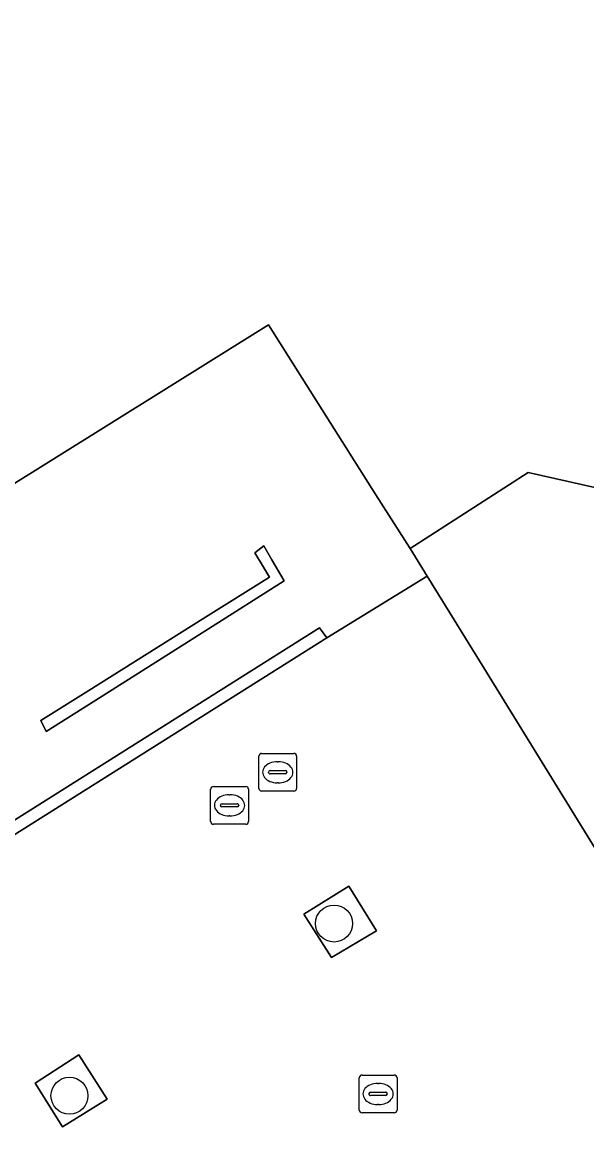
# Model space of a CAD drawing. Extents: x 158835 to 160077, y 386387 to 387778.
# Drawn here: x 159838.32 to 159853.27, y 387444.52 to 387473.75 of the extents above; entities that cross this region are included whole.
import ezdxf

# ---------------------------------------------------------------- set-up
doc = ezdxf.new("R2010")
doc.units = 0
for name, color, linetype in [('IMGEO_Boom', 7, 'Continuous'), ('IMGEO_Groenvoorziening', 7, 'Continuous'), ('IMGEO_Hek', 7, 'Continuous'), ('IMGEO_Kolk', 7, 'Continuous'), ('IMGEO_Muur', 7, 'Continuous'), ('IMGEO_Pand', 7, 'Continuous'), ('IMGEO_Rioolput', 7, 'Continuous'), ('IMGEO_Voetpad_open', 7, 'Continuous')]:
    doc.layers.add(name, color=color, linetype=linetype)

msp = doc.modelspace()

# ---------------------------------------------------------------- linework, layer by layer
at = {"layer": 'IMGEO_Boom'}
for centre in [(159846.577, 387449.896), (159839.577, 387445.341)]:
    msp.add_circle(centre, 0.489, dxfattribs=at)
at = {"layer": 'IMGEO_Groenvoorziening'}
for points in [[(159846.509, 387449), (159847.698, 387449.7), (159846.967, 387450.887), (159845.78, 387450.146)], [(159839.39, 387444.515), (159840.577, 387445.253), (159839.828, 387446.42), (159838.668, 387445.675)]]:
    msp.add_lwpolyline(points, close=True, dxfattribs=at)
at = {"layer": 'IMGEO_Hek'}
for points in [[(159850.54, 387456.661), (159848.592, 387459.821)], [(159880.815, 387452.486), (159870.659, 387446.034), (159854.816, 387449.724), (159850.54, 387456.661)]]:
    msp.add_lwpolyline(points, dxfattribs=at)
at = {"layer": 'IMGEO_Kolk'}
for p, q in [((159847.318, 387445.887), (159848.17, 387445.887)), ((159847.243, 387444.961), (159847.243, 387445.813)), ((159847.731, 387445.667), (159847.756, 387445.667)), ((159848.244, 387445.813), (159848.244, 387444.961)), ((159847.502, 387445.381), (159847.502, 387445.393)), ((159847.94, 387445.344), (159847.542, 387445.344)), ((159847.545, 387445.43), (159847.943, 387445.43)), ((159847.986, 387445.393), (159847.986, 387445.381)), ((159847.754, 387445.107), (159847.729, 387445.107)), ((159848.17, 387444.887), (159847.318, 387444.887))]:
    msp.add_line(p, q, dxfattribs=at)
for points in [[(159847.318, 387445.887), (159848.17, 387445.887)], [(159847.243, 387444.961), (159847.243, 387445.813)], [(159848.244, 387445.813), (159848.244, 387444.961)], [(159848.17, 387444.887), (159847.318, 387444.887)]]:
    msp.add_lwpolyline(points, dxfattribs=at)
for centre, radius, start, end in [((159847.32, 387445.811), 0.0765, 91.552, 178.448), ((159847.32, 387445.811), 0.0765, 91.552, 178.448), ((159848.168, 387445.811), 0.0765, 1.552, 88.448), ((159848.168, 387445.811), 0.0765, 1.552, 88.448), ((159847.542, 387445.39), 0.0403, 85.8775, 175.7526), ((159847.539, 387445.38), 0.0366, 178.938, 274.7102), ((159847.943, 387445.387), 0.043, 264.8664, 352.4533), ((159847.947, 387445.392), 0.0386, 1.7309, 96.639), ((159847.32, 387444.963), 0.0765, 181.552, 268.448), ((159847.32, 387444.963), 0.0765, 181.552, 268.448), ((159848.168, 387444.963), 0.0765, 271.552, 358.448), ((159848.168, 387444.963), 0.0765, 271.552, 358.448)]:
    msp.add_arc(centre, radius, start, end, dxfattribs=at)
for centre, major_axis, ratio, start_param, end_param in [((159847.73, 387445.387), (-0.387, 0.002), 0.722429, 4.712389, 7.853982), ((159847.755, 387445.387), (-0.39, 0.002), 0.717154, 1.570796, 4.712389)]:
    msp.add_ellipse(centre, major_axis=major_axis, ratio=ratio, start_param=start_param, end_param=end_param, dxfattribs=at)
at = {"layer": 'IMGEO_Muur'}
msp.add_lwpolyline([(159844.683, 387459.367), (159844.866, 387459.061), (159843.11, 387457.959), (159840.09, 387456.065), (159838.821, 387455.269), (159838.963, 387454.98), (159840.275, 387455.809), (159843.254, 387457.693), (159845.262, 387458.962), (159844.932, 387459.522), (159844.717, 387459.886), (159844.481, 387459.707)], close=True, dxfattribs=at)
msp.add_lwpolyline([(159833.882, 387449.583), (159846.387, 387457.454), (159846.197, 387457.72), (159837.979, 387452.54), (159833.804, 387449.908)], dxfattribs=at)
at = {"layer": 'IMGEO_Pand'}
msp.add_lwpolyline([(159821.671, 387483.785), (159836.381, 387460.458), (159844.844, 387465.737), (159847.68, 387461.238), (159848.027, 387460.699), (159848.592, 387459.821), (159851.713, 387461.827), (159874.289, 387456.748), (159878.81, 387455.731), (159880.815, 387452.486), (159883.43, 387448.253)], dxfattribs=at)
at = {"layer": 'IMGEO_Rioolput'}
for p, q in [((159844.587, 387453.472), (159844.587, 387454.324)), ((159844.662, 387454.398), (159845.514, 387454.398)), ((159845.588, 387454.324), (159845.588, 387453.472)), ((159845.075, 387454.178), (159845.1, 387454.178)), ((159844.846, 387453.892), (159844.846, 387453.904)), ((159845.284, 387453.855), (159844.886, 387453.855)), ((159844.889, 387453.941), (159845.287, 387453.941)), ((159845.33, 387453.904), (159845.33, 387453.892)), ((159843.313, 387452.596), (159843.313, 387453.448)), ((159843.388, 387453.522), (159844.24, 387453.522)), ((159844.314, 387453.448), (159844.314, 387452.596)), ((159845.098, 387453.618), (159845.073, 387453.618)), ((159843.801, 387453.302), (159843.826, 387453.302)), ((159845.514, 387453.398), (159844.662, 387453.398)), ((159843.572, 387453.016), (159843.572, 387453.028)), ((159844.01, 387452.979), (159843.612, 387452.979)), ((159843.615, 387453.065), (159844.013, 387453.065)), ((159844.056, 387453.028), (159844.056, 387453.016)), ((159843.824, 387452.742), (159843.799, 387452.742)), ((159844.24, 387452.522), (159843.388, 387452.522))]:
    msp.add_line(p, q, dxfattribs=at)
for points in [[(159844.587, 387453.472), (159844.587, 387454.324)], [(159844.662, 387454.398), (159845.514, 387454.398)], [(159845.588, 387454.324), (159845.588, 387453.472)], [(159843.313, 387452.596), (159843.313, 387453.448)], [(159843.388, 387453.522), (159844.24, 387453.522)], [(159844.314, 387453.448), (159844.314, 387452.596)], [(159845.514, 387453.398), (159844.662, 387453.398)], [(159844.24, 387452.522), (159843.388, 387452.522)]]:
    msp.add_lwpolyline(points, dxfattribs=at)
for centre, radius, start, end in [((159844.664, 387454.322), 0.0765, 91.552, 178.448), ((159844.664, 387454.322), 0.0765, 91.552, 178.448), ((159845.512, 387454.322), 0.0765, 1.552, 88.448), ((159845.512, 387454.322), 0.0765, 1.552, 88.448), ((159844.886, 387453.901), 0.0403, 85.8775, 175.7526), ((159844.883, 387453.891), 0.0366, 178.938, 274.7102), ((159845.287, 387453.898), 0.043, 264.8664, 352.4533), ((159845.291, 387453.903), 0.0386, 1.7309, 96.639), ((159843.39, 387453.446), 0.0765, 91.552, 178.448), ((159843.39, 387453.446), 0.0765, 91.552, 178.448), ((159844.238, 387453.446), 0.0765, 1.552, 88.448), ((159844.238, 387453.446), 0.0765, 1.552, 88.448), ((159844.664, 387453.474), 0.0765, 181.552, 268.448), ((159844.664, 387453.474), 0.0765, 181.552, 268.448), ((159845.512, 387453.474), 0.0765, 271.552, 358.448), ((159845.512, 387453.474), 0.0765, 271.552, 358.448), ((159843.612, 387453.025), 0.0403, 85.8775, 175.7526), ((159843.609, 387453.015), 0.0366, 178.938, 274.7102), ((159844.013, 387453.022), 0.043, 264.8664, 352.4533), ((159844.017, 387453.027), 0.0386, 1.7309, 96.639), ((159843.39, 387452.598), 0.0765, 181.552, 268.448), ((159843.39, 387452.598), 0.0765, 181.552, 268.448), ((159844.238, 387452.598), 0.0765, 271.552, 358.448), ((159844.238, 387452.598), 0.0765, 271.552, 358.448)]:
    msp.add_arc(centre, radius, start, end, dxfattribs=at)
for centre, major_axis, ratio, start_param, end_param in [((159845.074, 387453.898), (-0.387, 0.002), 0.722429, 4.712389, 7.853982), ((159845.099, 387453.898), (-0.39, 0.002), 0.717154, 1.570796, 4.712389), ((159843.8, 387453.022), (-0.387, 0.002), 0.722429, 4.712389, 7.853982), ((159843.825, 387453.022), (-0.39, 0.002), 0.717154, 1.570796, 4.712389)]:
    msp.add_ellipse(centre, major_axis=major_axis, ratio=ratio, start_param=start_param, end_param=end_param, dxfattribs=at)
at = {"layer": 'IMGEO_Voetpad_open'}
for points in [[(159833.342, 387450.287), (159837.671, 387453.018), (159837.979, 387452.54), (159846.197, 387457.72), (159846.387, 387457.454), (159849.043, 387459.09), (159848.592, 387459.821), (159848.027, 387460.699), (159847.68, 387461.238), (159844.844, 387465.737), (159836.381, 387460.458), (159835.15, 387459.681), (159832.247, 387464.266), (159831.594, 387465.297)], [(159874.289, 387456.748), (159851.713, 387461.827), (159848.592, 387459.821), (159849.043, 387459.09), (159850.54, 387456.661), (159854.816, 387449.724), (159870.659, 387446.034), (159880.815, 387452.486), (159878.81, 387455.731)], [(159883.43, 387448.253), (159880.815, 387452.486), (159870.659, 387446.034), (159854.816, 387449.724), (159850.54, 387456.661), (159849.043, 387459.09), (159846.387, 387457.454), (159833.882, 387449.583)]]:
    msp.add_lwpolyline(points, dxfattribs=at)
for points in [[(159844.717, 387459.886), (159844.932, 387459.522), (159845.262, 387458.962), (159843.254, 387457.693), (159840.275, 387455.809), (159838.963, 387454.98), (159838.821, 387455.269), (159840.09, 387456.065), (159843.11, 387457.959), (159844.866, 387459.061), (159844.683, 387459.367), (159844.481, 387459.707)], [(159847.698, 387449.7), (159846.509, 387449), (159845.78, 387450.146), (159846.967, 387450.887)], [(159839.39, 387444.515), (159838.668, 387445.675), (159839.828, 387446.42), (159840.577, 387445.253)]]:
    msp.add_lwpolyline(points, close=True, dxfattribs=at)

doc.saveas('drawing.dxf')
